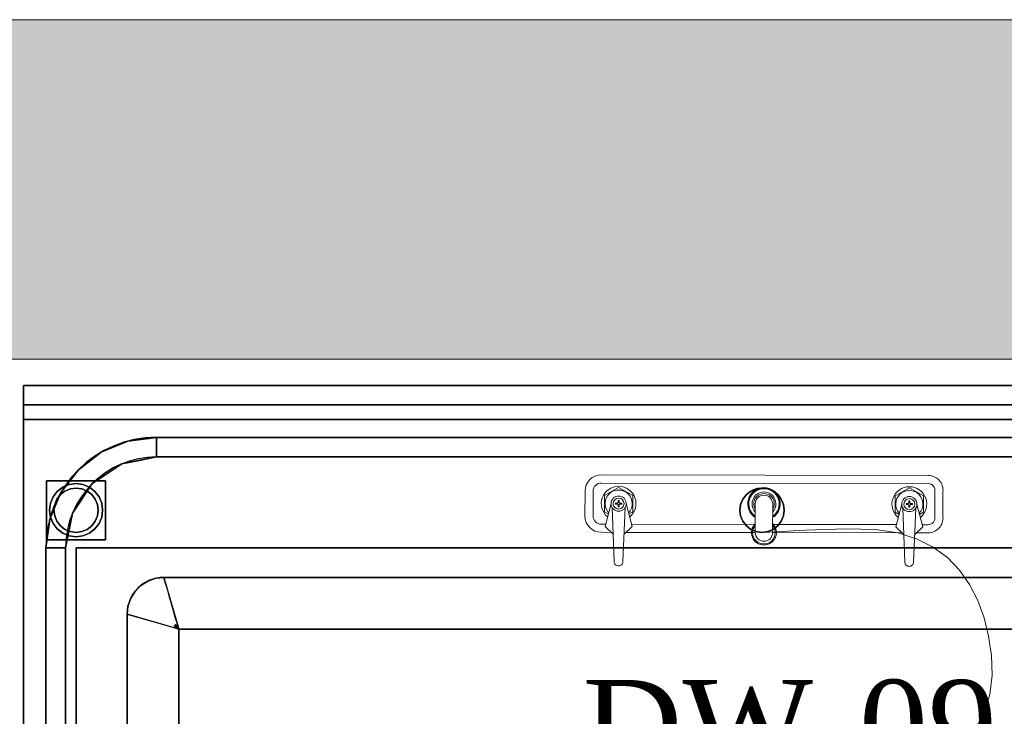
# Model space of a CAD drawing. Extents: x 3940905 to 4145695, y 925352 to 1109797.
# Tile 296 of 656: x 3979573 to 3980240, y 1101836 to 1102308. Entities that reach past the tile are written whole.
import ezdxf

# ---------------------------------------------------------------- set-up
doc = ezdxf.new("R2010")
doc.units = 0
doc.header["$LTSCALE"] = 750
doc.header["$MEASUREMENT"] = 0
for name, color, linetype, lineweight in [('CKD Equipments', 252, 'CONTINUOUS', 0), ('HATCH', 7, 'CONTINUOUS', 0), ('wall', 7, 'CONTINUOUS', 25)]:
    doc.layers.add(name, color=color, linetype=linetype, lineweight=lineweight)
doc.layers.add('PDF_A - TEXT', color=7, linetype='CONTINUOUS')
doc.styles.add('CKD_Dimension Text', font='BOOKOS.TTF')

msp = doc.modelspace()

# ---------------------------------------------------------------- hatches: boundary and pattern name
at = {"layer": 'HATCH'}
h = msp.add_hatch(color=8, dxfattribs=at)
h.dxf.hatch_style = 1
h.paths.add_polyline_path([(3989564.19, 1102308.44), (3976969.19, 1102308.44), (3976969.19, 1088263.44), (3976839.19, 1088263.44), (3976839.19, 1074300.44), (3977002.19, 1074300.44), (3977002.19, 1067776.41), (3977459.19, 1067776.41), (3977459.19, 1072350.44), (3977459.19, 1074463.44), (3977069.19, 1074463.44), (3977069.19, 1088033.46), (3977194.19, 1088033.43), (3977194.19, 1102078.44), (3989564.19, 1102078.44)])

# ---------------------------------------------------------------- linework, layer by layer
at = {"layer": 'CKD Equipments', "color": 4, "lineweight": -2, "ltscale": 0.2}
for p, q in [((3979576.07, 1102060.53), (3980576.07, 1102060.53)), ((3979576.07, 1101360.53), (3979576.07, 1102060.53)), ((3979576.07, 1102047.53), (3980576.07, 1102047.53)), ((3979666.07, 1102025.41), (3980486.07, 1102025.41)), ((3980486.07, 1102012.13), (3979666.07, 1102012.13)), ((3979591.18, 1101450.53), (3979591.18, 1101950.53)), ((3979604.46, 1101950.53), (3979604.46, 1101450.53)), ((3979671.07, 1101930.53), (3980481.07, 1101930.53)), ((3979646.07, 1101455.53), (3979646.07, 1101905.53)), ((3980471.07, 1101895.53), (3979681.07, 1101895.53)), ((3979681.07, 1101895.53), (3979681.07, 1101465.53))]:
    msp.add_line(p, q, dxfattribs=at)
at = {"layer": 'CKD Equipments', "color": 6, "lineweight": 0}
for p, q in [((3980188.71, 1101999.65), (3979967.25, 1101999.97)), ((3979956.22, 1101988.97), (3979956.19, 1101972.07)), ((3979961.73, 1101988.96), (3979961.7, 1101972.07)), ((3980188.7, 1101994.14), (3979967.25, 1101994.46)), ((3979969.44, 1101986.01), (3979978.99, 1101991.5)), ((3979978.99, 1101991.5), (3979988.53, 1101985.98)), ((3980175.84, 1101991.22), (3980166.29, 1101985.72)), ((3980185.38, 1101985.69), (3980175.84, 1101991.22)), ((3980193.08, 1101971.73), (3980193.1, 1101988.62)), ((3980198.58, 1101971.72), (3980198.61, 1101988.61)), ((3979969.43, 1101974.99), (3979969.44, 1101986.01)), ((3979978.61, 1101982.66), (3979979.35, 1101982.66)), ((3979978.61, 1101981.59), (3979978.61, 1101982.66)), ((3979979.35, 1101982.66), (3979979.35, 1101981.59)), ((3979988.53, 1101985.98), (3979988.51, 1101974.96)), ((3980077.41, 1101986.22), (3980077.41, 1101986.22)), ((3980166.29, 1101985.72), (3980166.28, 1101974.7)), ((3980176.2, 1101982.37), (3980175.46, 1101982.37)), ((3980175.46, 1101982.37), (3980175.46, 1101981.3)), ((3980176.2, 1101981.3), (3980176.2, 1101982.37)), ((3980185.36, 1101974.68), (3980185.38, 1101985.69)), ((3979973.84, 1101980.49), (3979969.77, 1101965.08)), ((3979974.57, 1101977.85), (3979975.98, 1101941.19)), ((3979976.8, 1101980.12), (3979976.8, 1101980.86)), ((3979976.8, 1101980.86), (3979977.88, 1101980.86)), ((3979977.87, 1101980.12), (3979976.8, 1101980.12)), ((3979978.61, 1101978.31), (3979978.61, 1101979.39)), ((3979979.34, 1101978.31), (3979978.61, 1101978.31)), ((3979979.34, 1101979.38), (3979979.34, 1101978.31)), ((3979980.08, 1101980.85), (3979981.15, 1101980.85)), ((3979981.15, 1101980.12), (3979980.08, 1101980.12)), ((3979981.15, 1101980.85), (3979981.15, 1101980.12)), ((3979983.38, 1101977.83), (3979981.86, 1101941.19)), ((3979984.12, 1101980.48), (3979988.14, 1101965.05)), ((3980071.53, 1101980.35), (3980071.5, 1101960.89)), ((3980083.25, 1101960.87), (3980083.28, 1101980.33)), ((3980170.69, 1101980.21), (3980166.62, 1101964.79)), ((3980171.42, 1101977.56), (3980172.83, 1101940.91)), ((3980174.73, 1101980.57), (3980173.65, 1101980.57)), ((3980173.65, 1101980.57), (3980173.65, 1101979.84)), ((3980173.65, 1101979.84), (3980174.72, 1101979.83)), ((3980175.46, 1101979.1), (3980175.46, 1101978.03)), ((3980175.46, 1101978.03), (3980176.19, 1101978.03)), ((3980176.19, 1101978.03), (3980176.19, 1101979.1)), ((3980178, 1101980.56), (3980176.93, 1101980.57)), ((3980176.93, 1101979.83), (3980178, 1101979.83)), ((3980178, 1101979.83), (3980178, 1101980.56)), ((3980180.23, 1101977.54), (3980178.71, 1101940.9)), ((3980180.97, 1101980.19), (3980184.99, 1101964.76)), ((3979971.99, 1101973.51), (3979969.43, 1101974.99)), ((3979988.51, 1101974.96), (3979985.94, 1101973.48)), ((3980166.28, 1101974.7), (3980168.84, 1101973.22)), ((3980182.79, 1101973.2), (3980185.36, 1101974.68)), ((3979967.2, 1101966.55), (3979970.16, 1101966.54)), ((3979969.77, 1101965.08), (3979975.26, 1101959.9)), ((3979988.14, 1101965.05), (3979982.63, 1101959.89)), ((3979987.75, 1101966.52), (3980071.51, 1101966.4)), ((3980083.26, 1101966.38), (3980167.01, 1101966.26)), ((3980166.62, 1101964.79), (3980172.11, 1101959.61)), ((3980184.99, 1101964.76), (3980179.48, 1101959.6)), ((3980184.6, 1101966.23), (3980188.66, 1101966.22)), ((3979967.2, 1101961.04), (3979974.06, 1101961.03)), ((3979983.84, 1101961.02), (3980071.5, 1101960.89)), ((3980083.25, 1101960.87), (3980170.91, 1101960.74)), ((3980180.69, 1101960.73), (3980188.65, 1101960.72)), ((3980077.36, 1101955), (3980077.36, 1101955)), ((3979978.92, 1101938.25), (3979978.92, 1101938.25)), ((3980175.76, 1101937.96), (3980175.76, 1101937.96))]:
    msp.add_line(p, q, dxfattribs=at)
at = {"layer": 'CKD Equipments', "color": 5, "lineweight": 0}
for p, q in [((3980105.35, 1101962.55), (3980077.37, 1101960.88)), ((3980133.16, 1101963.5), (3980105.35, 1101962.55)), ((3980152.99, 1101962.94), (3980133.16, 1101963.5)), ((3980167.98, 1101960.71), (3980152.99, 1101962.94)), ((3980180.77, 1101956.72), (3980167.98, 1101960.71)), ((3980191.96, 1101951.06), (3980180.77, 1101956.72)), ((3980201.61, 1101943.9), (3980191.96, 1101951.06)), ((3980209.81, 1101935.37), (3980201.61, 1101943.9)), ((3980216.62, 1101925.62), (3980209.81, 1101935.37)), ((3980222.13, 1101914.81), (3980216.62, 1101925.62)), ((3980226.41, 1101903.09), (3980222.13, 1101914.81)), ((3980229.53, 1101890.6), (3980226.41, 1101903.09)), ((3980231.49, 1101877.54), (3980229.53, 1101890.6)), ((3980231.94, 1101864.27), (3980231.49, 1101877.54)), ((3980230.45, 1101851.18), (3980231.94, 1101864.27)), ((3980226.58, 1101838.69), (3980230.45, 1101851.18)), ((3980219.91, 1101827.18), (3980226.58, 1101838.69))]:
    msp.add_line(p, q, dxfattribs=at)
at = {"layer": 'CKD Equipments', "color": 4, "lineweight": -2, "ltscale": 0.2}
for centre, radius, start, end in [((3979666.07, 1101950.53), 74.89, 90, 180), ((3979666.07, 1101950.53), 61.61, 90, 180), ((3980076.07, 1101976.03), 15, 0, 180), ((3980076.07, 1101976.03), 15, 180, 0), ((3979671.07, 1101905.53), 25, 90, 180)]:
    msp.add_arc(centre, radius, start, end, dxfattribs=at)
at = {"layer": 'CKD Equipments', "color": 6, "lineweight": 0, "extrusion": (0, 0, -1)}
for centre, major_axis, start_param, end_param in [((3979967.24, 1101988.95), (-7.79, 7.79), 5.499248, 7.070044), ((3980188.53, 1101989.52), (-7.16, 7.16), 0.803528, 2.446153), ((3979967.24, 1101988.95), (3.9, 3.9), 3.928452, 5.499248), ((3979978.98, 1101980.49), (8.31, 8.31), 3.050809, 7.947687), ((3979978.98, 1101980.49), (-6.51, 6.51), 4.755399, 9.38469), ((3980077.4, 1101980.34), (7.79, 7.79), 2.920192, 8.078305), ((3980077.4, 1101980.34), (7.53, 7.53), 2.942086, 8.056411), ((3980077.4, 1101980.34), (7.27, 7.27), 2.965901, 8.032595), ((3980077.4, 1101980.34), (5.71, 5.71), 3.171995, 7.826501), ((3980175.83, 1101980.2), (8.31, 8.31), 3.050809, 7.947687), ((3980175.83, 1101980.2), (-6.51, 6.51), 4.755399, 9.38469), ((3980188.52, 1101989.48), (3.3, 3.3), -0.7459, 0.970137), ((3979978.98, 1101980.49), (-3.64, 3.64), 5.499248, 11.782433), ((3979978.98, 1101980.49), (-2.6, 2.6), 5.499248, 11.782433), ((3980077.4, 1101980.34), (4.93, 4.93), 3.35883, 7.639666), ((3980077.4, 1101980.34), (-4.16, 4.16), 5.499248, 7.070044), ((3980077.4, 1101980.34), (-4.16, 4.16), 0.786859, 2.357655), ((3980175.83, 1101980.2), (-3.64, 3.64), 5.499248, 11.782433), ((3980175.83, 1101980.2), (-2.6, 2.6), 5.499248, 11.782433), ((3979977.87, 1101979.39), (0.519, 0.519), -0.783937, 0.786859), ((3979977.88, 1101981.59), (-0.519, 0.519), 2.357655, 3.928452), ((3979978.98, 1101980.49), (-0.519, 0.519), 5.499248, 11.782433), ((3979980.08, 1101979.38), (0.519, 0.519), 3.928452, 5.499248), ((3979980.08, 1101981.59), (0.519, 0.519), 2.357655, 3.928452), ((3980174.72, 1101979.1), (0.519, 0.519), -0.783937, 0.786859), ((3980174.73, 1101981.3), (-0.519, 0.519), 2.357655, 3.928452), ((3980175.83, 1101980.2), (-0.519, 0.519), 5.499248, 11.782433), ((3980176.93, 1101981.3), (0.519, 0.519), 2.357655, 3.928452), ((3980176.93, 1101979.1), (0.519, 0.519), 3.928452, 5.499248), ((3979967.21, 1101972.06), (-7.79, 7.79), 3.928452, 5.499248), ((3979967.21, 1101972.06), (-3.9, 3.9), 3.928452, 5.499248), ((3980188.5, 1101970.84), (-7.16, 7.16), 2.269158, 3.911783), ((3980188.49, 1101970.88), (3.3, 3.3), 0.603582, 2.319618), ((3980077.37, 1101960.88), (5.97, 5.97), -0.01461, 4.729921), ((3980077.37, 1101960.88), (-5.45, 5.45), 1.653108, 6.203796), ((3980077.37, 1101960.88), (4.16, 4.16), 2.357655, 3.928452), ((3980077.37, 1101960.88), (-4.16, 4.16), 2.357655, 3.928452), ((3979978.92, 1101941.19), (2.08, 2.08), 2.357655, 3.928452), ((3979978.92, 1101941.19), (-2.08, 2.08), 2.357655, 3.928452), ((3980175.77, 1101940.9), (2.08, 2.08), 2.357655, 3.928452), ((3980175.77, 1101940.9), (-2.08, 2.08), 2.357655, 3.928452)]:
    msp.add_ellipse(centre, major_axis=major_axis, ratio=1, start_param=start_param, end_param=end_param, dxfattribs=at)
at = {"layer": 'CKD Equipments', "color": 4, "lineweight": -2, "ltscale": 0.2}
for points, invisible_edges in [([(3979576.07, 1101360.53, 850), (3979576.07, 1101360.53, 900), (3979576.07, 1102037.53, 900), (3979576.07, 1102060.53, 850)], 4), ([(3979576.07, 1102060.53, 850), (3979576.07, 1102040.12, 900.34), (3979576.07, 1102042.53, 901.34)], 13), ([(3979576.07, 1102040.12, 900.34), (3979576.07, 1102060.53, 850), (3979576.07, 1102037.53, 900)], 3), ([(3979576.07, 1102060.53, 850), (3979576.07, 1102042.53, 901.34), (3979576.07, 1102044.6, 902.93)], 13), ([(3979576.07, 1102046.19, 905), (3979576.07, 1102047.19, 907.41), (3979576.07, 1102060.53, 850)], 14), ([(3979576.07, 1102044.6, 902.93), (3979576.07, 1102046.19, 905), (3979576.07, 1102060.53, 850)], 14), ([(3979576.07, 1102047.53, 910), (3979576.07, 1102047.53, 1000), (3979576.07, 1102060.53, 1000), (3979576.07, 1102060.53, 850)], 8), ([(3979576.07, 1102047.53, 910), (3979576.07, 1102060.53, 850), (3979576.07, 1102047.19, 907.41)], 3), ([(3979611.57, 1101950.53, 850), (3979611.57, 1101396.03, 850), (3979576.07, 1101360.53, 850), (3979576.07, 1102060.53, 850)], 10), ([(3980068.57, 1101989.02, 850), (3980065.46, 1101986.63, 850), (3979576.07, 1102060.53, 850)], 14), ([(3980076.07, 1101991.03, 850), (3980072.19, 1101990.52, 850), (3979576.07, 1102060.53, 850), (3980576.07, 1102060.53, 850)], 10), ([(3980068.57, 1101989.02, 850), (3979576.07, 1102060.53, 850), (3980072.19, 1101990.52, 850)], 3), ([(3979576.07, 1102060.53, 850), (3980065.46, 1101986.63, 850), (3980063.08, 1101983.53, 850), (3979611.57, 1101950.53, 850)], 13), ([(3980576.07, 1102060.53, 850), (3980079.95, 1101990.52, 850), (3980076.07, 1101991.03, 850)], 13), ([(3980083.57, 1101989.02, 850), (3980079.95, 1101990.52, 850), (3980576.07, 1102060.53, 850)], 14), ([(3980086.68, 1101986.63, 850), (3980083.57, 1101989.02, 850), (3980576.07, 1102060.53, 850)], 14), ([(3980089.06, 1101983.53, 850), (3980086.68, 1101986.63, 850), (3980576.07, 1102060.53, 850)], 14), ([(3980089.06, 1101983.53, 850), (3980576.07, 1102060.53, 850), (3980540.57, 1101950.53, 850), (3980090.56, 1101979.91, 850)], 7), ([(3980576.07, 1102047.19, 907.41), (3980576.07, 1102047.53, 910), (3979576.07, 1102047.53, 910), (3979576.07, 1102047.19, 907.41)], 8), ([(3979576.07, 1102046.19, 905), (3980576.07, 1102046.19, 905), (3980576.07, 1102047.19, 907.41), (3979576.07, 1102047.19, 907.41)], 5), ([(3980576.07, 1102046.19, 905), (3979576.07, 1102046.19, 905), (3979576.07, 1102044.6, 902.93), (3980576.07, 1102044.6, 902.93)], 5), ([(3980576.07, 1102044.6, 902.93), (3979576.07, 1102044.6, 902.93), (3979576.07, 1102042.53, 901.34), (3980576.07, 1102042.53, 901.34)], 5), ([(3979576.07, 1102040.12, 900.34), (3980576.07, 1102040.12, 900.34), (3980576.07, 1102042.53, 901.34), (3979576.07, 1102042.53, 901.34)], 5), ([(3979576.07, 1102037.53, 900), (3980576.07, 1102037.53, 900), (3980576.07, 1102040.12, 900.34), (3979576.07, 1102040.12, 900.34)], 4), ([(3979666.07, 1102025.41, 900), (3980486.07, 1102025.41, 900), (3980576.07, 1102037.53, 900), (3979576.07, 1102037.53, 900)], 10), ([(3979646.69, 1102022.86, 900), (3979666.07, 1102025.41, 900), (3979576.07, 1102037.53, 900)], 14), ([(3979613.12, 1102003.48, 900), (3979628.63, 1102015.38, 900), (3979576.07, 1102037.53, 900)], 14), ([(3979646.69, 1102022.86, 900), (3979576.07, 1102037.53, 900), (3979628.63, 1102015.38, 900)], 3), ([(3979601.22, 1101987.97, 900), (3979576.07, 1102037.53, 900), (3979593.74, 1101969.91, 900)], 3), ([(3979576.07, 1102037.53, 900), (3979601.22, 1101987.97, 900), (3979613.12, 1102003.48, 900)], 13), ([(3979591.18, 1101950.53, 900), (3979593.74, 1101969.91, 900), (3979576.07, 1102037.53, 900)], 14), ([(3979591.18, 1101450.53, 900), (3979591.18, 1101950.53, 900), (3979576.07, 1102037.53, 900), (3979576.07, 1101360.53, 900)], 10), ([(3979642.5, 1102007.44, 890), (3979646.69, 1102022.86, 900), (3979628.63, 1102015.38, 900)], 13), ([(3979646.69, 1102022.86, 900), (3979642.5, 1102007.44, 890), (3979654.28, 1102009.79, 890)], 13), ([(3979646.69, 1102022.86, 900), (3979654.28, 1102009.79, 890), (3979666.07, 1102025.41, 900)], 3), ([(3979666.07, 1102012.13, 890), (3979666.07, 1102025.41, 900), (3979654.28, 1102009.79, 890)], 2), ([(3979613.12, 1102003.48, 900), (3979632.5, 1102000.77, 890), (3979628.63, 1102015.38, 900)], 3), ([(3979632.5, 1102000.77, 890), (3979642.5, 1102007.44, 890), (3979628.63, 1102015.38, 900)], 14), ([(3979665.51, 1101929.9, 890), (3979671.07, 1101930.53, 890), (3979666.07, 1102012.13, 890), (3979642.5, 1102007.44, 890)], 10), ([(3980076.07, 1101991.03, 890), (3980079.95, 1101990.52, 890), (3980486.07, 1102012.13, 890), (3979666.07, 1102012.13, 890)], 10), ([(3979666.07, 1102012.13, 890), (3980072.19, 1101990.52, 890), (3980076.07, 1101991.03, 890)], 13), ([(3979666.07, 1102012.13, 890), (3980063.08, 1101983.53, 890), (3980065.46, 1101986.63, 890)], 13), ([(3979666.07, 1102012.13, 890), (3980065.46, 1101986.63, 890), (3980068.57, 1101989.02, 890)], 13), ([(3979666.07, 1102012.13, 890), (3980068.57, 1101989.02, 890), (3980072.19, 1101990.52, 890)], 13), ([(3979671.07, 1101930.53, 890), (3980061.58, 1101972.14, 890), (3980061.07, 1101976.03, 890), (3979666.07, 1102012.13, 890)], 13), ([(3979666.07, 1102012.13, 890), (3980061.07, 1101976.03, 890), (3980061.58, 1101979.91, 890)], 13), ([(3980063.08, 1101983.53, 890), (3979666.07, 1102012.13, 890), (3980061.58, 1101979.91, 890)], 3), ([(3980486.07, 1102012.13, 890), (3980079.95, 1101990.52, 890), (3980083.57, 1101989.02, 890)], 13), ([(3980486.07, 1102012.13, 890), (3980083.57, 1101989.02, 890), (3980086.68, 1101986.63, 890)], 13), ([(3980486.07, 1102012.13, 890), (3980086.68, 1101986.63, 890), (3980089.06, 1101983.53, 890)], 13), ([(3980089.06, 1101983.53, 890), (3980090.56, 1101979.91, 890), (3980486.07, 1102012.13, 890)], 14), ([(3980486.07, 1102012.13, 890), (3980090.56, 1101979.91, 890), (3980091.07, 1101976.03, 890), (3980481.07, 1101930.53, 890)], 13), ([(3979601.22, 1101987.97, 900), (3979615.83, 1101984.1, 890), (3979613.12, 1102003.48, 900)], 3), ([(3979632.5, 1102000.77, 890), (3979613.12, 1102003.48, 900), (3979622.51, 1101994.09, 890)], 3), ([(3979622.51, 1101994.09, 890), (3979613.12, 1102003.48, 900), (3979615.83, 1101984.1, 890)], 3), ([(3979622.51, 1101994.09, 890), (3979660.22, 1101928.05, 890), (3979665.51, 1101929.9, 890), (3979642.5, 1102007.44, 890)], 5), ([(3979628.96, 1101980.69, 5), (3979611.57, 1101994.03, 5), (3979606.91, 1101993.41, 5), (3979595.98, 1101985.03, 5)], 13), ([(3979624.3, 1101988.75, 0), (3979627.16, 1101985.03, 0), (3979595.98, 1101985.03, 0), (3979611.57, 1101994.03, 0)], 14), ([(3979595.98, 1101985.03, 0), (3979606.91, 1101993.41, 0), (3979611.57, 1101994.03, 0)], 13), ([(3979606.91, 1101993.41, 5), (3979602.57, 1101991.62, 5), (3979598.84, 1101988.75, 5), (3979595.98, 1101985.03, 5)], 8), ([(3979598.84, 1101988.75, 0), (3979602.57, 1101991.62, 0), (3979606.91, 1101993.41, 0), (3979595.98, 1101985.03, 0)], 4), ([(3979598.84, 1101988.75, 0), (3979595.98, 1101985.03, 0), (3979595.98, 1101985.03, 5), (3979598.84, 1101988.75, 5)], 10), ([(3979596.57, 1101976.03, 5), (3979597.08, 1101979.91, 5), (3979598.58, 1101983.53, 5), (3979611.57, 1101991.03, 5)], 12), ([(3979604.07, 1101989.02, 5), (3979607.69, 1101990.52, 5), (3979611.57, 1101991.03, 5), (3979598.58, 1101983.53, 5)], 12), ([(3979598.58, 1101983.53, 75), (3979604.07, 1101989.02, 75), (3979600.96, 1101986.63, 75)], 1), ([(3979604.07, 1101989.02, 5), (3979598.58, 1101983.53, 5), (3979600.96, 1101986.63, 5)], 1), ([(3979602.57, 1101991.62, 0), (3979598.84, 1101988.75, 0), (3979598.84, 1101988.75, 5), (3979602.57, 1101991.62, 5)], 10), ([(3979604.07, 1101989.02, 75), (3979604.07, 1101989.02, 5), (3979600.96, 1101986.63, 5), (3979600.96, 1101986.63, 75)], 5), ([(3979606.91, 1101993.41, 0), (3979602.57, 1101991.62, 0), (3979602.57, 1101991.62, 5), (3979606.91, 1101993.41, 5)], 10), ([(3979607.69, 1101990.52, 75), (3979604.07, 1101989.02, 75), (3979611.57, 1101991.03, 75)], 2), ([(3979607.69, 1101990.52, 75), (3979607.69, 1101990.52, 5), (3979604.07, 1101989.02, 5), (3979604.07, 1101989.02, 75)], 5), ([(3979611.57, 1101994.03, 0), (3979606.91, 1101993.41, 0), (3979606.91, 1101993.41, 5), (3979611.57, 1101994.03, 5)], 10), ([(3979607.69, 1101990.52, 5), (3979607.69, 1101990.52, 75), (3979611.57, 1101991.03, 75), (3979611.57, 1101991.03, 5)], 5), ([(3979609.15, 1101974.1, 890), (3979655.48, 1101925.07, 890), (3979660.22, 1101928.05, 890), (3979622.51, 1101994.09, 890)], 5), ([(3979628.96, 1101980.69, 5), (3979627.16, 1101985.03, 5), (3979624.3, 1101988.75, 5), (3979611.57, 1101994.03, 5)], 12), ([(3979620.57, 1101991.62, 5), (3979616.23, 1101993.41, 5), (3979611.57, 1101994.03, 5), (3979624.3, 1101988.75, 5)], 4), ([(3979611.57, 1101994.03, 0), (3979616.23, 1101993.41, 0), (3979620.57, 1101991.62, 0), (3979624.3, 1101988.75, 0)], 8), ([(3979611.57, 1101994.03, 5), (3979616.23, 1101993.41, 5), (3979616.23, 1101993.41, 0), (3979611.57, 1101994.03, 0)], 10), ([(3979615.45, 1101990.52, 75), (3979611.57, 1101991.03, 75), (3979622.18, 1101986.63, 75), (3979619.07, 1101989.02, 75)], 2), ([(3979622.18, 1101986.63, 5), (3979611.57, 1101991.03, 5), (3979615.45, 1101990.52, 5), (3979619.07, 1101989.02, 5)], 1), ([(3979615.45, 1101990.52, 75), (3979615.45, 1101990.52, 5), (3979611.57, 1101991.03, 5), (3979611.57, 1101991.03, 75)], 5), ([(3979619.07, 1101989.02, 75), (3979619.07, 1101989.02, 5), (3979615.45, 1101990.52, 5), (3979615.45, 1101990.52, 75)], 5), ([(3979620.57, 1101991.62, 0), (3979616.23, 1101993.41, 0), (3979616.23, 1101993.41, 5), (3979620.57, 1101991.62, 5)], 10), ([(3979622.18, 1101986.63, 75), (3979622.18, 1101986.63, 5), (3979619.07, 1101989.02, 5), (3979619.07, 1101989.02, 75)], 5), ([(3979624.3, 1101988.75, 0), (3979620.57, 1101991.62, 0), (3979620.57, 1101991.62, 5), (3979624.3, 1101988.75, 5)], 10), ([(3979627.16, 1101985.03, 0), (3979624.3, 1101988.75, 0), (3979624.3, 1101988.75, 5), (3979627.16, 1101985.03, 5)], 10), ([(3980065.46, 1101986.63, 850), (3980068.57, 1101989.02, 850), (3980068.57, 1101989.02, 890), (3980065.46, 1101986.63, 890)], 10), ([(3980068.57, 1101989.02, 850), (3980072.19, 1101990.52, 850), (3980072.19, 1101990.52, 890), (3980068.57, 1101989.02, 890)], 10), ([(3980076.07, 1101991.03, 890), (3980072.19, 1101990.52, 890), (3980072.19, 1101990.52, 850), (3980076.07, 1101991.03, 850)], 10), ([(3980076.07, 1101991.03, 850), (3980079.95, 1101990.52, 850), (3980079.95, 1101990.52, 890), (3980076.07, 1101991.03, 890)], 10), ([(3980079.95, 1101990.52, 850), (3980083.57, 1101989.02, 850), (3980083.57, 1101989.02, 890), (3980079.95, 1101990.52, 890)], 10), ([(3980083.57, 1101989.02, 850), (3980086.68, 1101986.63, 850), (3980086.68, 1101986.63, 890), (3980083.57, 1101989.02, 890)], 10), ([(3979595.98, 1101985.03, 5), (3979594.18, 1101980.69, 5), (3979593.57, 1101976.03, 5), (3979628.96, 1101980.69, 5)], 12), ([(3979595.98, 1101985.03, 0), (3979627.16, 1101985.03, 0), (3979594.18, 1101971.37, 0), (3979593.57, 1101976.03, 0)], 11), ([(3979595.98, 1101985.03, 0), (3979593.57, 1101976.03, 0), (3979594.18, 1101980.69, 0)], 1), ([(3979601.22, 1101987.97, 900), (3979593.74, 1101969.91, 900), (3979609.15, 1101974.1, 890)], 14), ([(3979594.18, 1101971.37, 0), (3979627.16, 1101985.03, 0), (3979628.96, 1101980.69, 0), (3979628.96, 1101971.37, 0)], 13), ([(3979595.98, 1101985.03, 0), (3979594.18, 1101980.69, 0), (3979594.18, 1101980.69, 5), (3979595.98, 1101985.03, 5)], 10), ([(3979626.06, 1101979.91, 75), (3979624.56, 1101983.53, 75), (3979622.18, 1101986.63, 75), (3979596.57, 1101976.03, 75)], 12), ([(3979598.58, 1101983.53, 75), (3979597.08, 1101979.91, 75), (3979596.57, 1101976.03, 75), (3979622.18, 1101986.63, 75)], 12), ([(3979598.58, 1101983.53, 75), (3979598.58, 1101983.53, 5), (3979597.08, 1101979.91, 5), (3979597.08, 1101979.91, 75)], 5), ([(3979600.96, 1101986.63, 75), (3979600.96, 1101986.63, 5), (3979598.58, 1101983.53, 5), (3979598.58, 1101983.53, 75)], 5), ([(3979601.22, 1101987.97, 900), (3979609.15, 1101974.1, 890), (3979615.83, 1101984.1, 890)], 13), ([(3980063.08, 1101983.53, 850), (3980061.58, 1101979.91, 850), (3979611.57, 1101950.53, 850)], 14), ([(3979622.18, 1101986.63, 5), (3979624.56, 1101983.53, 5), (3979626.06, 1101979.91, 5)], 12), ([(3979622.18, 1101986.63, 75), (3979624.56, 1101983.53, 75), (3979624.56, 1101983.53, 5), (3979622.18, 1101986.63, 5)], 10), ([(3979624.56, 1101983.53, 5), (3979624.56, 1101983.53, 75), (3979626.06, 1101979.91, 75), (3979626.06, 1101979.91, 5)], 5), ([(3979628.96, 1101980.69, 0), (3979627.16, 1101985.03, 0), (3979627.16, 1101985.03, 5), (3979628.96, 1101980.69, 5)], 10), ([(3980061.58, 1101979.91, 850), (3980063.08, 1101983.53, 850), (3980063.08, 1101983.53, 890), (3980061.58, 1101979.91, 890)], 10), ([(3980063.08, 1101983.53, 850), (3980065.46, 1101986.63, 850), (3980065.46, 1101986.63, 890), (3980063.08, 1101983.53, 890)], 10), ([(3980086.68, 1101986.63, 850), (3980089.06, 1101983.53, 850), (3980089.06, 1101983.53, 890), (3980086.68, 1101986.63, 890)], 10), ([(3980089.06, 1101983.53, 850), (3980090.56, 1101979.91, 850), (3980090.56, 1101979.91, 890), (3980089.06, 1101983.53, 890)], 10), ([(3979593.57, 1101976.03, 5), (3979628.96, 1101971.37, 5), (3979629.57, 1101976.03, 5), (3979628.96, 1101980.69, 5)], 9), ([(3979593.57, 1101976.03, 5), (3979594.18, 1101980.69, 5), (3979594.18, 1101980.69, 0), (3979593.57, 1101976.03, 0)], 2), ([(3979628.96, 1101971.37, 5), (3979593.57, 1101976.03, 5), (3979594.18, 1101971.37, 5), (3979602.57, 1101960.44, 5)], 13), ([(3979593.57, 1101976.03, 0), (3979594.18, 1101971.37, 0), (3979594.18, 1101971.37, 5), (3979593.57, 1101976.03, 5)], 2), ([(3979596.57, 1101976.03, 75), (3979597.08, 1101972.14, 75), (3979598.58, 1101968.53, 75), (3979626.06, 1101979.91, 75)], 12), ([(3979598.58, 1101968.53, 5), (3979596.57, 1101976.03, 5), (3979626.06, 1101979.91, 5), (3979600.96, 1101965.42, 5)], 7), ([(3979597.08, 1101979.91, 75), (3979597.08, 1101979.91, 5), (3979596.57, 1101976.03, 5), (3979596.57, 1101976.03, 75)], 1), ([(3979597.08, 1101972.14, 5), (3979596.57, 1101976.03, 5), (3979598.58, 1101968.53, 5)], 2), ([(3979596.57, 1101976.03, 75), (3979596.57, 1101976.03, 5), (3979597.08, 1101972.14, 5), (3979597.08, 1101972.14, 75)], 4), ([(3979626.06, 1101979.91, 75), (3979598.58, 1101968.53, 75), (3979600.96, 1101965.42, 75), (3979626.57, 1101976.03, 75)], 5), ([(3979600.96, 1101965.42, 75), (3979615.45, 1101961.54, 75), (3979619.07, 1101963.04, 75), (3979626.57, 1101976.03, 75)], 13), ([(3980061.07, 1101976.03, 850), (3979611.57, 1101950.53, 850), (3980061.58, 1101979.91, 850)], 3), ([(3980061.58, 1101972.14, 850), (3979611.57, 1101950.53, 850), (3980061.07, 1101976.03, 850)], 3), ([(3979626.06, 1101972.14, 75), (3979626.57, 1101976.03, 75), (3979619.07, 1101963.04, 75), (3979624.56, 1101968.53, 75)], 6), ([(3979626.57, 1101976.03, 5), (3979626.06, 1101972.14, 5), (3979626.06, 1101979.91, 5)], 2), ([(3979626.57, 1101976.03, 5), (3979626.06, 1101979.91, 5), (3979626.06, 1101979.91, 75), (3979626.57, 1101976.03, 75)], 2), ([(3979626.06, 1101972.14, 75), (3979626.06, 1101972.14, 5), (3979626.57, 1101976.03, 5), (3979626.57, 1101976.03, 75)], 1), ([(3979628.96, 1101971.37, 0), (3979628.96, 1101980.69, 0), (3979629.57, 1101976.03, 0)], 1), ([(3979629.57, 1101976.03, 0), (3979628.96, 1101980.69, 0), (3979628.96, 1101980.69, 5), (3979629.57, 1101976.03, 5)], 2), ([(3979629.57, 1101976.03, 5), (3979628.96, 1101971.37, 5), (3979628.96, 1101971.37, 0), (3979629.57, 1101976.03, 0)], 2), ([(3980061.07, 1101976.03, 850), (3980061.58, 1101979.91, 850), (3980061.58, 1101979.91, 890), (3980061.07, 1101976.03, 890)], 2), ([(3980061.58, 1101972.14, 890), (3980061.58, 1101972.14, 850), (3980061.07, 1101976.03, 850), (3980061.07, 1101976.03, 890)], 1), ([(3980090.56, 1101979.91, 850), (3980540.57, 1101950.53, 850), (3980091.07, 1101976.03, 850)], 3), ([(3980090.56, 1101979.91, 850), (3980091.07, 1101976.03, 850), (3980091.07, 1101976.03, 890), (3980090.56, 1101979.91, 890)], 8), ([(3980091.07, 1101976.03, 850), (3980540.57, 1101950.53, 850), (3980090.56, 1101972.14, 850)], 3), ([(3980091.07, 1101976.03, 890), (3980090.56, 1101972.14, 890), (3980481.07, 1101930.53, 890)], 14), ([(3980091.07, 1101976.03, 850), (3980090.56, 1101972.14, 850), (3980090.56, 1101972.14, 890), (3980091.07, 1101976.03, 890)], 2), ([(3979606.81, 1101962.31, 890), (3979593.74, 1101969.91, 900), (3979591.18, 1101950.53, 900)], 13), ([(3979606.81, 1101962.31, 890), (3979609.15, 1101974.1, 890), (3979593.74, 1101969.91, 900)], 14), ([(3979595.98, 1101967.03, 5), (3979598.84, 1101963.3, 5), (3979602.57, 1101960.44, 5), (3979594.18, 1101971.37, 5)], 4), ([(3979620.57, 1101960.44, 0), (3979594.18, 1101971.37, 0), (3979628.96, 1101971.37, 0), (3979624.3, 1101963.3, 0)], 7), ([(3979594.18, 1101971.37, 0), (3979620.57, 1101960.44, 0), (3979616.23, 1101958.64, 0), (3979602.57, 1101960.44, 0)], 13), ([(3979602.57, 1101960.44, 0), (3979598.84, 1101963.3, 0), (3979595.98, 1101967.03, 0), (3979594.18, 1101971.37, 0)], 8), ([(3979594.18, 1101971.37, 0), (3979595.98, 1101967.03, 0), (3979595.98, 1101967.03, 5), (3979594.18, 1101971.37, 5)], 10), ([(3979597.08, 1101972.14, 75), (3979597.08, 1101972.14, 5), (3979598.58, 1101968.53, 5), (3979598.58, 1101968.53, 75)], 5), ([(3979598.58, 1101968.53, 75), (3979598.58, 1101968.53, 5), (3979600.96, 1101965.42, 5), (3979600.96, 1101965.42, 75)], 5), ([(3979602.57, 1101960.44, 5), (3979616.23, 1101958.64, 5), (3979620.57, 1101960.44, 5), (3979628.96, 1101971.37, 5)], 13), ([(3979604.46, 1101950.53, 890), (3979651.52, 1101921.11, 890), (3979655.48, 1101925.07, 890), (3979609.15, 1101974.1, 890)], 5), ([(3980061.58, 1101972.14, 850), (3980063.08, 1101968.53, 850), (3979611.57, 1101950.53, 850)], 14), ([(3980063.08, 1101968.53, 850), (3980065.46, 1101965.42, 850), (3979611.57, 1101950.53, 850)], 14), ([(3979619.07, 1101963.04, 5), (3979615.45, 1101961.54, 5), (3979626.06, 1101972.14, 5), (3979622.18, 1101965.42, 5)], 6), ([(3979624.56, 1101968.53, 75), (3979619.07, 1101963.04, 75), (3979622.18, 1101965.42, 75)], 1), ([(3979628.96, 1101971.37, 5), (3979620.57, 1101960.44, 5), (3979624.3, 1101963.3, 5), (3979627.16, 1101967.03, 5)], 1), ([(3979622.18, 1101965.42, 5), (3979626.06, 1101972.14, 5), (3979624.56, 1101968.53, 5)], 1), ([(3979622.18, 1101965.42, 75), (3979622.18, 1101965.42, 5), (3979624.56, 1101968.53, 5), (3979624.56, 1101968.53, 75)], 5), ([(3979624.3, 1101963.3, 0), (3979628.96, 1101971.37, 0), (3979627.16, 1101967.03, 0)], 1), ([(3979624.56, 1101968.53, 75), (3979624.56, 1101968.53, 5), (3979626.06, 1101972.14, 5), (3979626.06, 1101972.14, 75)], 5), ([(3979627.16, 1101967.03, 0), (3979628.96, 1101971.37, 0), (3979628.96, 1101971.37, 5), (3979627.16, 1101967.03, 5)], 10), ([(3979671.07, 1101930.53, 890), (3980063.08, 1101968.53, 890), (3980061.58, 1101972.14, 890)], 13), ([(3979671.07, 1101930.53, 890), (3980065.46, 1101965.42, 890), (3980063.08, 1101968.53, 890)], 13), ([(3980063.08, 1101968.53, 890), (3980063.08, 1101968.53, 850), (3980061.58, 1101972.14, 850), (3980061.58, 1101972.14, 890)], 5), ([(3980065.46, 1101965.42, 890), (3980065.46, 1101965.42, 850), (3980063.08, 1101968.53, 850), (3980063.08, 1101968.53, 890)], 5), ([(3980086.68, 1101965.42, 850), (3980089.06, 1101968.53, 850), (3980540.57, 1101950.53, 850)], 14), ([(3980481.07, 1101930.53, 890), (3980089.06, 1101968.53, 890), (3980086.68, 1101965.42, 890)], 13), ([(3980089.06, 1101968.53, 850), (3980086.68, 1101965.42, 850), (3980086.68, 1101965.42, 890), (3980089.06, 1101968.53, 890)], 10), ([(3980540.57, 1101950.53, 850), (3980089.06, 1101968.53, 850), (3980090.56, 1101972.14, 850)], 13), ([(3980481.07, 1101930.53, 890), (3980090.56, 1101972.14, 890), (3980089.06, 1101968.53, 890)], 13), ([(3980090.56, 1101972.14, 850), (3980089.06, 1101968.53, 850), (3980089.06, 1101968.53, 890), (3980090.56, 1101972.14, 890)], 10), ([(3979606.81, 1101962.31, 890), (3979591.18, 1101950.53, 900), (3979604.46, 1101950.53, 890)], 1), ([(3979595.98, 1101967.03, 0), (3979598.84, 1101963.3, 0), (3979598.84, 1101963.3, 5), (3979595.98, 1101967.03, 5)], 10), ([(3979598.84, 1101963.3, 0), (3979602.57, 1101960.44, 0), (3979602.57, 1101960.44, 5), (3979598.84, 1101963.3, 5)], 10), ([(3979604.07, 1101963.04, 75), (3979607.69, 1101961.54, 75), (3979611.57, 1101961.03, 75), (3979600.96, 1101965.42, 75)], 4), ([(3979615.45, 1101961.54, 75), (3979600.96, 1101965.42, 75), (3979611.57, 1101961.03, 75)], 3), ([(3979611.57, 1101961.03, 5), (3979607.69, 1101961.54, 5), (3979604.07, 1101963.04, 5), (3979600.96, 1101965.42, 5)], 8), ([(3979611.57, 1101961.03, 5), (3979600.96, 1101965.42, 5), (3979615.45, 1101961.54, 5)], 3), ([(3979600.96, 1101965.42, 75), (3979600.96, 1101965.42, 5), (3979604.07, 1101963.04, 5), (3979604.07, 1101963.04, 75)], 5), ([(3979604.07, 1101963.04, 75), (3979604.07, 1101963.04, 5), (3979607.69, 1101961.54, 5), (3979607.69, 1101961.54, 75)], 5), ([(3980068.57, 1101963.04, 850), (3979611.57, 1101950.53, 850), (3980065.46, 1101965.42, 850)], 3), ([(3980072.19, 1101961.54, 850), (3979611.57, 1101950.53, 850), (3980068.57, 1101963.04, 850)], 3), ([(3979615.45, 1101961.54, 75), (3979615.45, 1101961.54, 5), (3979619.07, 1101963.04, 5), (3979619.07, 1101963.04, 75)], 5), ([(3979619.07, 1101963.04, 75), (3979619.07, 1101963.04, 5), (3979622.18, 1101965.42, 5), (3979622.18, 1101965.42, 75)], 5), ([(3979620.57, 1101960.44, 0), (3979624.3, 1101963.3, 0), (3979624.3, 1101963.3, 5), (3979620.57, 1101960.44, 5)], 10), ([(3979624.3, 1101963.3, 0), (3979627.16, 1101967.03, 0), (3979627.16, 1101967.03, 5), (3979624.3, 1101963.3, 5)], 10), ([(3980065.46, 1101965.42, 890), (3979671.07, 1101930.53, 890), (3980068.57, 1101963.04, 890)], 3), ([(3980072.19, 1101961.54, 890), (3980068.57, 1101963.04, 890), (3979671.07, 1101930.53, 890)], 14), ([(3980065.46, 1101965.42, 890), (3980068.57, 1101963.04, 890), (3980068.57, 1101963.04, 850), (3980065.46, 1101965.42, 850)], 10), ([(3980072.19, 1101961.54, 850), (3980068.57, 1101963.04, 850), (3980068.57, 1101963.04, 890), (3980072.19, 1101961.54, 890)], 10), ([(3980083.57, 1101963.04, 850), (3980540.57, 1101950.53, 850), (3980079.95, 1101961.54, 850)], 3), ([(3980083.57, 1101963.04, 890), (3980079.95, 1101961.54, 890), (3980481.07, 1101930.53, 890)], 14), ([(3980083.57, 1101963.04, 850), (3980079.95, 1101961.54, 850), (3980079.95, 1101961.54, 890), (3980083.57, 1101963.04, 890)], 10), ([(3980083.57, 1101963.04, 850), (3980086.68, 1101965.42, 850), (3980540.57, 1101950.53, 850)], 14), ([(3980083.57, 1101963.04, 890), (3980481.07, 1101930.53, 890), (3980086.68, 1101965.42, 890)], 3), ([(3980086.68, 1101965.42, 850), (3980083.57, 1101963.04, 850), (3980083.57, 1101963.04, 890), (3980086.68, 1101965.42, 890)], 10), ([(3979602.57, 1101960.44, 5), (3979606.91, 1101958.64, 5), (3979611.57, 1101958.03, 5), (3979616.23, 1101958.64, 5)], 8), ([(3979611.57, 1101958.03, 0), (3979606.91, 1101958.64, 0), (3979602.57, 1101960.44, 0), (3979616.23, 1101958.64, 0)], 4), ([(3979602.57, 1101960.44, 0), (3979606.91, 1101958.64, 0), (3979606.91, 1101958.64, 5), (3979602.57, 1101960.44, 5)], 10), ([(3979611.57, 1101958.03, 5), (3979606.91, 1101958.64, 5), (3979606.91, 1101958.64, 0), (3979611.57, 1101958.03, 0)], 10), ([(3979607.69, 1101961.54, 75), (3979607.69, 1101961.54, 5), (3979611.57, 1101961.03, 5), (3979611.57, 1101961.03, 75)], 5), ([(3979615.45, 1101961.54, 5), (3979615.45, 1101961.54, 75), (3979611.57, 1101961.03, 75), (3979611.57, 1101961.03, 5)], 5), ([(3980076.07, 1101961.03, 850), (3980079.95, 1101961.54, 850), (3980540.57, 1101950.53, 850), (3979611.57, 1101950.53, 850)], 10), ([(3979611.57, 1101950.53, 850), (3980072.19, 1101961.54, 850), (3980076.07, 1101961.03, 850)], 13), ([(3979611.57, 1101958.03, 0), (3979616.23, 1101958.64, 0), (3979616.23, 1101958.64, 5), (3979611.57, 1101958.03, 5)], 10), ([(3979616.23, 1101958.64, 0), (3979620.57, 1101960.44, 0), (3979620.57, 1101960.44, 5), (3979616.23, 1101958.64, 5)], 10), ([(3980076.07, 1101961.03, 890), (3980072.19, 1101961.54, 890), (3979671.07, 1101930.53, 890)], 14), ([(3979671.07, 1101930.53, 890), (3980481.07, 1101930.53, 890), (3980076.07, 1101961.03, 890)], 14), ([(3980076.07, 1101961.03, 850), (3980072.19, 1101961.54, 850), (3980072.19, 1101961.54, 890), (3980076.07, 1101961.03, 890)], 10), ([(3980079.95, 1101961.54, 890), (3980076.07, 1101961.03, 890), (3980481.07, 1101930.53, 890)], 14), ([(3980076.07, 1101961.03, 890), (3980079.95, 1101961.54, 890), (3980079.95, 1101961.54, 850), (3980076.07, 1101961.03, 850)], 10), ([(3979604.46, 1101950.53, 890), (3979646.7, 1101911.09, 890), (3979648.55, 1101916.37, 890)], 13), ([(3979604.46, 1101450.53, 890), (3979646.07, 1101455.53, 890), (3979646.07, 1101905.53, 890), (3979604.46, 1101950.53, 890)], 5), ([(3979604.46, 1101950.53, 890), (3979646.07, 1101905.53, 890), (3979646.7, 1101911.09, 890)], 13), ([(3979604.46, 1101950.53, 890), (3979648.55, 1101916.37, 890), (3979651.52, 1101921.11, 890)], 13), ([(3979611.57, 1101950.53, 480), (3980411.58, 1101855.41, 480), (3980411.07, 1101851.53, 480)], 13), ([(3980411.58, 1101855.41, 480), (3979611.57, 1101950.53, 480), (3980413.08, 1101859.03, 480)], 3), ([(3979611.57, 1101950.53, 480), (3980411.07, 1101851.53, 480), (3980411.58, 1101847.64, 480)], 13), ([(3980415.46, 1101862.13, 480), (3980413.08, 1101859.03, 480), (3979611.57, 1101950.53, 480)], 14), ([(3980418.57, 1101864.52, 480), (3980415.46, 1101862.13, 480), (3979611.57, 1101950.53, 480), (3980540.57, 1101950.53, 480)], 10), ([(3980411.58, 1101847.64, 480), (3980413.08, 1101844.03, 480), (3979611.57, 1101396.03, 480), (3979611.57, 1101950.53, 480)], 10), ([(3979665.51, 1101929.9, 890), (3979660.22, 1101928.05, 890), (3979665.74, 1101927.1, 862.4)], 14), ([(3979671.07, 1101930.53, 890), (3979665.51, 1101929.9, 890), (3979665.74, 1101927.1, 862.4)], 14), ([(3979665.74, 1101927.1, 862.4), (3979672.22, 1101926.51, 847.5), (3979671.07, 1101930.53, 890)], 13), ([(3979655.48, 1101925.07, 890), (3979651.52, 1101921.11, 890), (3979653.04, 1101916.48, 852.75)], 14), ([(3979660.22, 1101928.05, 890), (3979655.48, 1101925.07, 890), (3979660.11, 1101923.56, 852.75)], 14), ([(3979673.37, 1101922.49, 805), (3979672.22, 1101926.51, 847.5), (3979665.55, 1101922.53, 820.31)], 14), ([(3979674.15, 1101919.77, 776.25), (3979673.37, 1101922.49, 805), (3979667.76, 1101918.55, 776.25)], 14), ([(3979646.7, 1101911.09, 890), (3979649.49, 1101910.86, 862.41), (3979648.55, 1101916.37, 890)], 3), ([(3979651.52, 1101921.11, 890), (3979648.55, 1101916.37, 890), (3979653.04, 1101916.48, 852.75)], 14), ([(3979667.76, 1101918.55, 776.25), (3979674.92, 1101917.05, 747.5), (3979674.15, 1101919.77, 776.25)], 13), ([(3979675.7, 1101914.33, 718.75), (3979674.92, 1101917.05, 747.5), (3979669.45, 1101915.4, 741.73)], 14), ([(3979646.07, 1101905.53, 890), (3979649.49, 1101910.86, 862.41), (3979646.7, 1101911.09, 890)], 3), ([(3979646.07, 1101905.53, 890), (3979650.09, 1101904.38, 847.5), (3979649.49, 1101910.86, 862.41)], 14), ([(3979654.11, 1101903.23, 805), (3979654.06, 1101911.05, 820.32), (3979650.09, 1101904.38, 847.5)], 3), ([(3979671.66, 1101912.16, 704.37), (3979676.48, 1101911.61, 690), (3979675.7, 1101914.33, 718.75)], 13), ([(3979677.05, 1101909.6, 668.75), (3979676.48, 1101911.61, 690), (3979674.01, 1101910.24, 679.37)], 14), ([(3979677.63, 1101907.59, 647.5), (3979677.05, 1101909.6, 668.75), (3979675.16, 1101906.88, 644.25)], 14), ([(3979656.35, 1101908.3, 790.25), (3979654.11, 1101903.23, 805), (3979656.48, 1101902.55, 780)], 13), ([(3979658.84, 1101901.88, 755), (3979660.33, 1101906.77, 748.39), (3979656.48, 1101902.55, 780)], 3), ([(3979660.33, 1101906.77, 748.39), (3979658.84, 1101901.88, 755), (3979661.21, 1101901.2, 730)], 13), ([(3979663.57, 1101900.53, 705), (3979663.49, 1101905.96, 716.71), (3979661.21, 1101901.2, 730)], 3), ([(3979665.94, 1101899.85, 680), (3979667.13, 1101904.79, 680), (3979663.57, 1101900.53, 705)], 3), ([(3979668.3, 1101899.18, 655), (3979669.2, 1101903.25, 655.55), (3979665.94, 1101899.85, 680)], 3), ([(3979670.67, 1101898.5, 630), (3979669.2, 1101903.25, 655.55), (3979668.3, 1101899.18, 655)], 3), ([(3979670.67, 1101898.5, 630), (3979673.03, 1101897.82, 605), (3979671.41, 1101902.01, 631.14)], 14), ([(3979678.77, 1101903.57, 605), (3979677.63, 1101907.59, 647.5), (3979676.6, 1101904.41, 616.74)], 14), ([(3979678.77, 1101903.57, 605), (3979677.47, 1101901.79, 589.69), (3979679.92, 1101899.55, 562.5)], 3), ([(3979673.03, 1101897.82, 605), (3979677.05, 1101896.68, 562.5), (3979674.8, 1101899.13, 589.69)], 14), ([(3979678.53, 1101896.76, 547.6), (3979677.05, 1101896.68, 562.5), (3979681.07, 1101895.53, 520)], 1), ([(3979678.73, 1101898.67, 557.25), (3979677.93, 1101897.87, 557.25), (3979681.07, 1101895.53, 520)], 1), ([(3979677.93, 1101897.87, 557.25), (3979678.53, 1101896.76, 547.6), (3979681.07, 1101895.53, 520)], 1), ([(3979679.84, 1101898.07, 547.6), (3979678.73, 1101898.67, 557.25), (3979681.07, 1101895.53, 520)], 1), ([(3979681.07, 1101895.53, 520), (3979679.92, 1101899.55, 562.5), (3979679.84, 1101898.07, 547.6)], 2), ([(3980391.07, 1101851.53, 520), (3980392.26, 1101860.59, 520), (3979681.07, 1101895.53, 520)], 14), ([(3980395.76, 1101869.03, 520), (3979681.07, 1101895.53, 520), (3980392.26, 1101860.59, 520)], 3), ([(3980392.26, 1101842.47, 520), (3980391.07, 1101851.53, 520), (3979681.07, 1101895.53, 520)], 14), ([(3979681.07, 1101895.53, 520), (3980408.57, 1101881.84, 520), (3980417.01, 1101885.33, 520)], 13), ([(3979681.07, 1101895.53, 520), (3980395.76, 1101869.03, 520), (3980401.32, 1101876.28, 520)], 13), ([(3979681.07, 1101895.53, 520), (3980401.32, 1101876.28, 520), (3980408.57, 1101881.84, 520)], 13), ([(3980471.07, 1101895.53, 520), (3979681.07, 1101895.53, 520), (3980417.01, 1101885.33, 520), (3980426.07, 1101886.53, 520)], 10), ([(3979681.07, 1101895.53, 520), (3979681.07, 1101465.53, 520), (3980395.76, 1101834.03, 520), (3980392.26, 1101842.47, 520)], 10), ([(3979611.57, 1101396.03, 480), (3980413.08, 1101844.03, 480), (3980415.46, 1101840.92, 480), (3980540.57, 1101396.03, 480)], 5)]:
    msp.add_3dface(points, dxfattribs=dict(at, invisible_edges=invisible_edges))
for points in [[(3980576.07, 1102060.53, 850), (3979576.07, 1102060.53, 850), (3979576.07, 1102060.53, 1000), (3980576.07, 1102060.53, 1000)], [(3980576.07, 1102060.53, 1000), (3979576.07, 1102060.53, 1000), (3979576.07, 1102047.53, 1000), (3980576.07, 1102047.53, 1000)], [(3980576.07, 1102047.53, 1000), (3979576.07, 1102047.53, 1000), (3979576.07, 1102047.53, 910), (3980576.07, 1102047.53, 910)], [(3980486.07, 1102012.13, 890), (3980486.07, 1102025.41, 900), (3979666.07, 1102025.41, 900), (3979666.07, 1102012.13, 890)], [(3979591.57, 1101996.03, 850), (3979591.57, 1101956.03, 850), (3979631.57, 1101956.03, 850), (3979631.57, 1101996.03, 850)], [(3979631.57, 1101956.03, 75), (3979591.57, 1101956.03, 75), (3979591.57, 1101996.03, 75), (3979631.57, 1101996.03, 75)], [(3979631.57, 1101996.03, 850), (3979631.57, 1101996.03, 75), (3979591.57, 1101996.03, 75), (3979591.57, 1101996.03, 850)], [(3979591.57, 1101996.03, 850), (3979591.57, 1101996.03, 75), (3979591.57, 1101956.03, 75), (3979591.57, 1101956.03, 850)], [(3979631.57, 1101956.03, 850), (3979631.57, 1101956.03, 75), (3979631.57, 1101996.03, 75), (3979631.57, 1101996.03, 850)], [(3979591.57, 1101956.03, 850), (3979591.57, 1101956.03, 75), (3979631.57, 1101956.03, 75), (3979631.57, 1101956.03, 850)], [(3979604.46, 1101950.53, 890), (3979591.18, 1101950.53, 900), (3979591.18, 1101450.53, 900), (3979604.46, 1101450.53, 890)], [(3979611.57, 1101950.53, 480), (3979611.57, 1101950.53, 850), (3980540.57, 1101950.53, 850), (3980540.57, 1101950.53, 480)], [(3979611.57, 1101396.03, 480), (3979611.57, 1101396.03, 850), (3979611.57, 1101950.53, 850), (3979611.57, 1101950.53, 480)], [(3980471.07, 1101895.53, 520), (3980481.07, 1101930.53, 890), (3979671.07, 1101930.53, 890), (3979681.07, 1101895.53, 520)], [(3979681.07, 1101895.53, 520), (3979646.07, 1101905.53, 890), (3979646.07, 1101455.53, 890), (3979681.07, 1101465.53, 520)]]:
    msp.add_3dface(points, dxfattribs=at)
at = {"layer": 'wall', "lineweight": 0, "ltscale": 2}
msp.add_lwpolyline([(3989564.19, 1102308.44), (3976969.19, 1102308.44), (3976969.19, 1088263.44), (3976839.19, 1088263.44), (3976839.19, 1074300.44), (3977002.19, 1074300.44), (3977002.19, 1067776.41), (3977459.19, 1067776.41), (3977459.19, 1074463.44), (3977069.19, 1074463.44), (3977069.19, 1088033.46), (3977194.19, 1088033.43), (3977194.19, 1102078.44), (3989564.19, 1102078.44)], close=True, dxfattribs=at)

# ---------------------------------------------------------------- texts
at = {"layer": 'PDF_A - TEXT', "insert": (3979954.57, 1101861.02), "char_height": 61.963, "width": 784.9726, "attachment_point": 1, "style": 'CKD_Dimension Text'}
msp.add_mtext('DW-09', dxfattribs=at)

doc.saveas('drawing.dxf')
